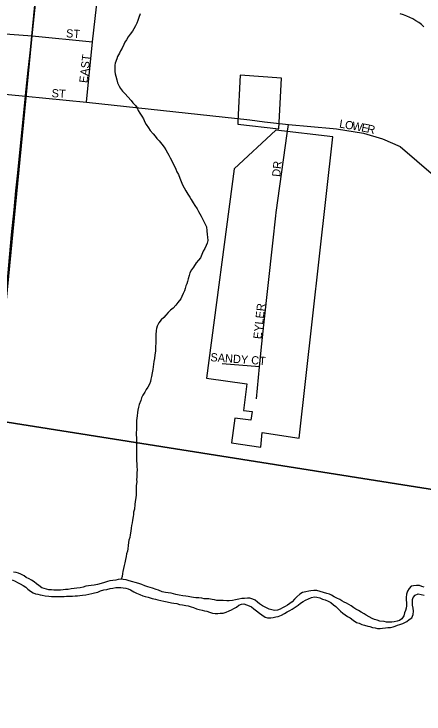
# Model space of a CAD drawing. Extents: x 1310247 to 1664935, y 284496 to 704931.
# Drawn here: x 1479599 to 1482099, y 565545 to 569815 of the extents above; entities that cross this region are included whole.
import ezdxf

# ---------------------------------------------------------------- set-up
doc = ezdxf.new("R2010")
doc.units = 0
for name, color, linetype in [('GM_P_State_Location', 7, 'Continuous'), ('GM_X_Airport_Class_2', 7, 'Continuous'), ('GM_X_Corporation_Text', 7, 'Continuous'), ('GM_X_County', 7, 'Continuous'), ('GM_X_Interstate_Shield', 7, 'Continuous'), ('GM_X_Major_Lake_Text', 7, 'Continuous'), ('GM_X_Minor_River_Text', 7, 'Continuous'), ('GM_X_Rail_Line', 7, 'Continuous'), ('GM_X_State_Location', 7, 'Continuous')]:
    doc.layers.add(name, color=color, linetype=linetype)

msp = doc.modelspace()

# ---------------------------------------------------------------- linework, layer by layer
at = {"layer": 'GM_X_Airport_Class_2'}
msp.add_arc((1481871.8, 569491.9), 333.6, 47.1842, 75.836, dxfattribs=at)
at = {"layer": 'GM_X_Corporation_Text'}
for points in [[(1480040.3, 569277.9), (1480077.3, 569645.6), (1480118.3, 570004.3), (1480153.6, 570379.9), (1480188.5, 570752.2), (1480231.4, 571129.7), (1480272, 571501.4)], [(1479137.3, 569724), (1479710.5, 569681.6), (1480077.3, 569645.6)], [(1479106.7, 569369.8), (1479669.1, 569313.2), (1480040.3, 569277.9), (1481036.2, 569169), (1481127.2, 569158.5)], [(1481127.2, 569158.5), (1481272.8, 569141.7), (1481543.9, 569116.4)], [(1481264.9, 569086.1), (1481272.8, 569141.7)], [(1481543.9, 569116.4), (1481565.2, 569114.4), (1481730.1, 569089.4), (1481845.3, 569053.6), (1481952.4, 569006.7), (1482737.7, 568333), (1482992.9, 568099.9), (1483627.2, 567527.1), (1483795.8, 567374.3), (1484017.4, 567179), (1484124.2, 567078.6), (1484224.6, 566960.8), (1484442.2, 566684.9), (1484500.6, 566615)]]:
    msp.add_lwpolyline(points, dxfattribs=at)
at = {"layer": 'GM_X_County'}
for points in [[(1480023, 572924.8), (1479478.5, 567337.9), (1473763.6, 566593.3), (1474265.8, 571980.6)], [(1480023, 572924.8), (1485439, 572125.6), (1484985.2, 566465), (1479478.5, 567337.9)], [(1479478.5, 567337.9), (1484985.2, 566465), (1484514.1, 561058.8), (1478985.6, 561830.1)]]:
    msp.add_lwpolyline(points, close=True, dxfattribs=at)
at = {"layer": 'GM_X_Interstate_Shield'}
for points in [[(1479669.7, 569318.5), (1479685.5, 569473.3), (1479710.5, 569681.6), (1479726.7, 569835.7), (1479747.6, 570055.3), (1479785, 570423.6), (1479804.2, 570615), (1479823.1, 570792.8), (1479860.1, 571165.2), (1479882.1, 571367.1), (1479895.8, 571529.3), (1479907.9, 571646.9)], [(1479611.2, 568736.3), (1479622.3, 568846.6), (1479652.7, 569153), (1479669.1, 569313.2), (1479669.7, 569318.5)], [(1479484.9, 567414.3), (1479511.4, 567667.2), (1479513.4, 567667.1), (1479532.4, 567901.5), (1479539, 567971.3), (1479555.5, 568145.7), (1479567.8, 568283.2), (1479584.3, 568468.2), (1479599.6, 568620.6), (1479611.2, 568736.3)]]:
    msp.add_lwpolyline(points, dxfattribs=at)
at = {"layer": 'GM_X_Major_Lake_Text'}
for points in [[(1480977.3, 569442.1), (1480962.9, 569161.1), (1480964.4, 569143.2), (1481213.1, 569115.8), (1481230.8, 569423.5)], [(1481195.5, 569107.3), (1480941.7, 568870.4), (1480772.6, 567593.5), (1481018.5, 567560), (1480998, 567396), (1481050.2, 567390.4), (1481042.7, 567338.3), (1480945.9, 567349.4), (1480925.4, 567200.4), (1481104.2, 567172.4), (1481111.7, 567261.9), (1481338.2, 567228), (1481543.8, 569065.3)]]:
    msp.add_lwpolyline(points, close=True, dxfattribs=at)
at = {"layer": 'GM_X_Minor_River_Text'}
for points in [[(1480367.9, 569815.8), (1480359.3, 569793.9), (1480354.8, 569775.9), (1480348.4, 569760), (1480339.9, 569742.2), (1480329.4, 569724.4), (1480321.1, 569710.5), (1480306.6, 569692.8), (1480296.1, 569677), (1480285.6, 569657.2), (1480275.2, 569643.4), (1480268.8, 569629.5), (1480258.2, 569607.7), (1480247.8, 569589.9), (1480241.4, 569576), (1480230.8, 569556.2), (1480226.5, 569542.2), (1480215.8, 569516.4), (1480213.4, 569502.4), (1480212.9, 569482.3), (1480214.5, 569464.2), (1480216.1, 569450.1), (1480219.8, 569435.9), (1480225.2, 569413.7), (1480230.8, 569395.5), (1480240.3, 569375.2), (1480247.9, 569361), (1480261.6, 569344.5), (1480277.2, 569328.1), (1480292.8, 569309.6), (1480314.3, 569287), (1480323.9, 569272.7), (1480339.6, 569256.3), (1480349.2, 569242)], [(1480349.2, 569242), (1480356.9, 569227.7), (1480366.5, 569211.4), (1480378.1, 569193.1), (1480387.7, 569176.8), (1480397.2, 569156.4), (1480404.9, 569142.2), (1480418.4, 569121.8), (1480430, 569105.4), (1480447.6, 569084.9), (1480459.2, 569070.6), (1480470.9, 569056.2), (1480484.6, 569041.8), (1480500.1, 569021.3), (1480513.7, 569002.9), (1480525.3, 568986.6), (1480534.9, 568968.3), (1480542.5, 568954), (1480552.2, 568937.7), (1480559.8, 568923.5), (1480565.5, 568909.3), (1480575, 568891), (1480586.5, 568868.6), (1480592.1, 568852.4), (1480601.7, 568836.1), (1480609.2, 568813.8), (1480618.7, 568793.5), (1480626.2, 568773.3), (1480635.8, 568754.9), (1480647.3, 568736.6), (1480658.9, 568716.2), (1480670.4, 568697.9), (1480680.1, 568683.6), (1480691.6, 568663.2), (1480701.2, 568646.9), (1480714.8, 568626.5), (1480724.4, 568610.2), (1480732, 568595.9), (1480739.7, 568581.7), (1480753.1, 568557.3), (1480764.5, 568532.9), (1480772.2, 568516.6), (1480775.6, 568492.5), (1480777, 568470.3), (1480778.6, 568454.2), (1480780.1, 568434.1), (1480777.7, 568418.1), (1480771.2, 568402.2), (1480762.8, 568384.4), (1480752.3, 568368.6), (1480743.8, 568348.7), (1480735.3, 568328.8), (1480724.8, 568313), (1480710.4, 568297.3), (1480693.7, 568271.7), (1480681.2, 568253.9), (1480670.7, 568236.1), (1480666.3, 568220.2), (1480661.7, 568200.2), (1480657.3, 568184.2), (1480653, 568170.3), (1480646.6, 568156.4), (1480642.2, 568140.4), (1480637.8, 568126.5), (1480631.4, 568110.6), (1480622.9, 568092.8), (1480616.5, 568076.9), (1480597.8, 568055.2), (1480585.4, 568039.5), (1480568.9, 568021.8), (1480552.5, 568008.2), (1480538.1, 567994.5), (1480525.7, 567978.8), (1480513.3, 567965), (1480496.8, 567949.4), (1480482.3, 567931.7), (1480471.8, 567911.8), (1480467.4, 567897.9), (1480465, 567883.9), (1480464.4, 567857.8), (1480464, 567841.8), (1480463.6, 567825.7), (1480463.1, 567807.7), (1480462.6, 567787.6), (1480462.2, 567773.6), (1480461.9, 567759.5), (1480457.2, 567735.6), (1480454.7, 567713.5), (1480452.2, 567695.5), (1480447.4, 567663.5), (1480445, 567647.5), (1480442.4, 567625.5), (1480437.8, 567603.5), (1480433.4, 567587.6), (1480431, 567573.6), (1480424.6, 567557.7), (1480414.1, 567539.9), (1480405.7, 567524.1), (1480397.3, 567508.2), (1480384.8, 567490.4), (1480376.3, 567474.6)], [(1480376.3, 567474.6), (1480371.9, 567458.7), (1480363.2, 567432.8), (1480358.8, 567416.8), (1480354.3, 567398.9), (1480352, 567384.9), (1480349.5, 567364.9), (1480346.7, 567334.8), (1480346.3, 567320.8), (1480346, 567306.8), (1480345.3, 567278.7), (1480344.8, 567262.6), (1480344.4, 567246.6), (1480346.1, 567232.5), (1480345.7, 567218.4), (1480345.4, 567204.4), (1480346.8, 567182.3), (1480346.2, 567158.2), (1480345.8, 567144.2), (1480345.5, 567130.1), (1480346.9, 567108), (1480346.4, 567089.9), (1480348, 567071.8), (1480347.5, 567053.8), (1480349.1, 567037.7), (1480348.5, 567013.6), (1480347.9, 566989.5), (1480345.5, 566975.6), (1480347.2, 566961.5), (1480344.6, 566939.4), (1480344.2, 566923.4), (1480343.7, 566905.3), (1480343.1, 566881.3), (1480342.7, 566863.2), (1480338.1, 566841.3), (1480335.6, 566823.3), (1480332.9, 566795.2), (1480328.4, 566777.3), (1480328.1, 566763.2), (1480325.7, 566749.2), (1480321.1, 566727.3), (1480318.7, 566711.3), (1480316.3, 566695.3), (1480313.9, 566679.3), (1480311.4, 566661.3), (1480306.8, 566637.3), (1480304.4, 566621.3), (1480299.9, 566605.4), (1480297.6, 566591.4), (1480295.1, 566573.4), (1480292.6, 566553.4), (1480290.2, 566539.4), (1480285.8, 566521.4), (1480283.3, 566505.4), (1480278.9, 566487.5), (1480274.4, 566467.5), (1480269.9, 566451.6), (1480267.5, 566433.5), (1480263, 566415.6), (1480260.6, 566401.6), (1480258.2, 566383.6), (1480251.7, 566367.7)], [(1480150.9, 566348.2), (1480130.7, 566340.6), (1480108.4, 566335.2), (1480088.3, 566331.7), (1480070.2, 566330.1), (1480054, 566326.5), (1480038, 566324.9), (1480021.8, 566319.3), (1480001.6, 566315.8), (1479981.5, 566312.3), (1479965.4, 566310.7), (1479947.3, 566309.1), (1479929.1, 566305.5), (1479913, 566303.9), (1479898.9, 566302.3), (1479882.8, 566300.7), (1479862.8, 566301.2), (1479842.7, 566301.7), (1479828.7, 566302), (1479810.6, 566302.5), (1479796.7, 566306.8), (1479782.8, 566311.2), (1479768.8, 566315.6), (1479751.2, 566330.1), (1479737.3, 566338.4), (1479721.6, 566350.9), (1479705.8, 566361.3), (1479692, 566369.7), (1479674.1, 566378.2), (1479660.4, 566388.5), (1479640.6, 566399.1), (1479626.7, 566405.4), (1479612.7, 566407.8), (1479596.7, 566410.2)], [(1479587.5, 566364.3), (1479605.3, 566355.8), (1479621.2, 566347.4), (1479637, 566338.9), (1479654.8, 566328.5), (1479670.6, 566320), (1479684.4, 566307.7), (1479700.1, 566295.2), (1479715.9, 566284.8), (1479729.8, 566278.4), (1479743.8, 566276.1), (1479757.7, 566271.7), (1479771.7, 566269.3), (1479789.7, 566266.9), (1479811.7, 566264.3), (1479827.7, 566261.9), (1479845.7, 566261.5), (1479861.8, 566261.1), (1479875.8, 566262.7), (1479891.9, 566262.3), (1479905.9, 566262), (1479920, 566263.6), (1479934.1, 566263.3), (1479956.2, 566264.7), (1479972.3, 566266.3), (1479986.3, 566266), (1480000.4, 566267.6), (1480016.5, 566271.2), (1480036.6, 566272.7), (1480054.8, 566276.3), (1480072.9, 566279.9), (1480089.1, 566283.5), (1480109.3, 566289), (1480127.5, 566296.6), (1480147.7, 566302.1), (1480165.9, 566305.6), (1480186.1, 566311.2), (1480202.2, 566312.8), (1480220.3, 566316.3), (1480234.4, 566316), (1480250.5, 566317.6), (1480264.4, 566315.2), (1480280.4, 566312.8), (1480294.4, 566308.4), (1480310.3, 566302), (1480330, 566291.5), (1480345.9, 566283.1), (1480365.7, 566274.5), (1480383.6, 566266.1), (1480399.5, 566261.7), (1480417.5, 566257.2), (1480441.4, 566250.6), (1480461.3, 566246), (1480475.3, 566241.7)], [(1481830.3, 566111.4), (1481812.4, 566117.9), (1481796.5, 566122.3), (1481782.6, 566128.7), (1481764.8, 566137.2), (1481747, 566147.6), (1481733.1, 566156), (1481715.3, 566166.5), (1481699.6, 566176.9), (1481683.7, 566185.4), (1481669.9, 566193.7), (1481654.1, 566204.2), (1481640.3, 566212.5), (1481626.4, 566220.9), (1481612.6, 566227.3), (1481598.7, 566235.7), (1481584.9, 566244), (1481567.1, 566252.5), (1481551.2, 566260.9), (1481535.4, 566269.3), (1481521.5, 566275.7), (1481505.6, 566280.1), (1481485.7, 566286.7), (1481465.8, 566293.2), (1481445.8, 566297.7), (1481427.8, 566298.1), (1481409.7, 566296.6), (1481395.6, 566294.9), (1481377.4, 566291.4), (1481357.2, 566285.9), (1481340.9, 566276.2), (1481322.5, 566260.6), (1481310, 566244.9), (1481295.6, 566229.2), (1481281.3, 566219.5), (1481267, 566209.8), (1481252.7, 566200.2), (1481236.5, 566192.5), (1481222.2, 566184.9), (1481206, 566179.2), (1481187.9, 566177.7), (1481171.9, 566180.1), (1481154, 566184.6), (1481134.2, 566195.1), (1481114.4, 566205.6), (1481096.7, 566218.1), (1481082.9, 566228.5), (1481069.1, 566238.9), (1481055.2, 566245.2), (1481037.3, 566251.7), (1481023.3, 566252.1), (1481005.2, 566250.5), (1480987.1, 566249), (1480968.9, 566245.4), (1480948.8, 566241.9), (1480930.6, 566238.3), (1480910.5, 566234.8), (1480896.4, 566235.2), (1480874.4, 566237.7), (1480852.4, 566238.3), (1480836.3, 566238.7), (1480822.4, 566241), (1480806.4, 566243.4), (1480786.4, 566247.9), (1480772.4, 566248.3), (1480758.3, 566248.7), (1480744.4, 566251), (1480726.4, 566253.5), (1480708.3, 566253.9), (1480694.3, 566256.3), (1480680.3, 566258.6), (1480660.3, 566261.2), (1480646.4, 566263.5), (1480628.4, 566266), (1480606.4, 566270.5), (1480586.5, 566275), (1480572.5, 566277.4), (1480556.5, 566281.8), (1480538.5, 566284.3), (1480522.6, 566286.7), (1480502.6, 566291.2), (1480480.7, 566299.8), (1480466.8, 566304.1), (1480443, 566312.8), (1480429, 566317.1), (1480415.1, 566321.5), (1480397.2, 566327.9), (1480379.3, 566334.4), (1480359.4, 566340.9), (1480337.5, 566347.5), (1480323.6, 566351.9), (1480301.7, 566358.4), (1480283.7, 566362.9), (1480265.7, 566365.4), (1480251.7, 566367.7), (1480233.6, 566366.2), (1480219.5, 566362.5), (1480201.4, 566358.9), (1480183.3, 566357.4), (1480169.1, 566353.7), (1480150.9, 566348.2)], [(1482100.5, 566319.4), (1482084.6, 566323.9), (1482070.6, 566328.2), (1482052.6, 566328.7), (1482034.5, 566327.1), (1482020.4, 566325.5), (1482008, 566311.7), (1481997.5, 566293.9), (1481991, 566276), (1481990.5, 566256), (1481990.2, 566241.9), (1481991.7, 566223.8), (1481991.2, 566205.8), (1481988.9, 566191.8), (1481986.5, 566175.8), (1481980.1, 566161.9), (1481975.6, 566143.9), (1481963.1, 566126.2), (1481948.8, 566116.5), (1481934.6, 566110.8), (1481916.5, 566107.3), (1481902.4, 566105.6), (1481888.4, 566106), (1481870.3, 566106.4), (1481856.3, 566108.8), (1481830.3, 566111.4)], [(1480475.3, 566241.7), (1480495.2, 566237.2), (1480513.1, 566232.7), (1480533.2, 566230.2), (1480559.1, 566223.5), (1480573, 566221.2), (1480591, 566218.7), (1480609, 566214.3), (1480627, 566211.8), (1480646.9, 566207.3), (1480660.9, 566204.9), (1480678.8, 566198.5), (1480692.7, 566194.1), (1480712.6, 566187.6), (1480728.6, 566183.2), (1480746.5, 566178.7), (1480760.5, 566174.3), (1480774.4, 566172), (1480790.3, 566165.6), (1480808.3, 566161.1), (1480826.3, 566158.7), (1480842.3, 566158.2), (1480856.4, 566159.9), (1480874.5, 566161.4), (1480892.7, 566167), (1480910.9, 566174.6), (1480925.1, 566180.2), (1480939.4, 566189.9), (1480955.7, 566197.6), (1480970, 566209.2), (1480986.2, 566214.9), (1481000.3, 566216.5), (1481016.2, 566212.1), (1481032.1, 566205.7), (1481046, 566199.3), (1481061.8, 566186.9), (1481077.5, 566174.4), (1481095.2, 566159.9), (1481111, 566149.5), (1481130.7, 566137), (1481144.6, 566132.6), (1481164.7, 566132.1), (1481178.8, 566133.8), (1481194.9, 566137.4), (1481209.1, 566141), (1481229.3, 566148.5), (1481247.6, 566158.1), (1481263.9, 566167.8), (1481280.2, 566177.4), (1481294.5, 566185.1), (1481312.8, 566196.6), (1481331.2, 566210.2), (1481345.6, 566221.9), (1481361.9, 566231.5), (1481376.1, 566239.2), (1481394.4, 566248.8), (1481412.7, 566256.4), (1481430.8, 566259.9), (1481444.8, 566257.6), (1481462.7, 566253.1), (1481480.6, 566246.6), (1481496.6, 566242.2), (1481514.4, 566233.8), (1481530.2, 566225.3), (1481547.9, 566210.8), (1481561.7, 566200.4), (1481575.4, 566186.1), (1481589.1, 566171.7), (1481602.9, 566161.3), (1481618.6, 566150.8), (1481632.4, 566140.5), (1481648.2, 566132), (1481665.9, 566117.6), (1481687.6, 566103), (1481703.6, 566098.6), (1481719.5, 566092.1), (1481735.4, 566087.7), (1481755.3, 566081.2), (1481769.3, 566078.8), (1481785.2, 566072.4), (1481801.2, 566070), (1481815.2, 566067.7), (1481831.2, 566067.3), (1481845.3, 566068.9), (1481863.4, 566070.5), (1481877.5, 566072.1), (1481893.6, 566073.7), (1481909.7, 566077.3), (1481923.8, 566081), (1481938, 566086.7), (1481952.2, 566092.3), (1481970.4, 566097.9), (1481994.8, 566109.3), (1482009.1, 566121), (1482023.5, 566132.7), (1482032, 566152.6), (1482034.5, 566172.6), (1482033, 566190.7), (1482029.4, 566208.8), (1482027.9, 566226.9), (1482028.3, 566243)], [(1482028.3, 566243), (1482032.7, 566256.9), (1482045.1, 566270.7), (1482063.3, 566278.2), (1482081.3, 566273.8), (1482099.2, 566269.3)]]:
    msp.add_lwpolyline(points, dxfattribs=at)
at = {"layer": 'GM_X_State_Location'}
for points in [[(1481194.5, 568585.1), (1481196.6, 568603.6), (1481264.9, 569086.1)], [(1481110.8, 567802.6), (1481122.6, 567918.7), (1481176.1, 568417), (1481194.5, 568585.1)], [(1481077.1, 567467.1), (1481096.5, 567662.8), (1481110.8, 567802.6)], [(1481096.5, 567662.8), (1480867.8, 567682.1)]]:
    msp.add_lwpolyline(points, dxfattribs=at)

# ---------------------------------------------------------------- texts
at = {"layer": 'GM_P_State_Location'}
for s, rotation, p in [('DR', 83.9934, (1481221.5, 568820.2)), ('EYLER', 83.6593, (1481107.1, 567830.2)), ('SANDY CT', 355.8577, (1480795.3, 567697.8))]:
    msp.add_text(s, height=50, rotation=rotation, dxfattribs=at).set_placement(p)
at = {"layer": 'GM_X_Rail_Line'}
for s, rotation, p in [('ST', 356.4254, (1479915.2, 569673.4)), ('EAST', 83.4768, (1480046.1, 569392.3)), ('ST', 356.4254, (1479827.2, 569308.2)), ('L', 350.2278, (1481579.4, 569123.3)), ('O', 350.2639, (1481614.1, 569117.3)), ('W', 350.2696, (1481657.5, 569109.8)), ('E', 348.7812, (1481713.5, 569100.2)), ('R', 347.2183, (1481747.7, 569093.5))]:
    msp.add_text(s, height=50, rotation=rotation, dxfattribs=at).set_placement(p)

doc.saveas('drawing.dxf')
